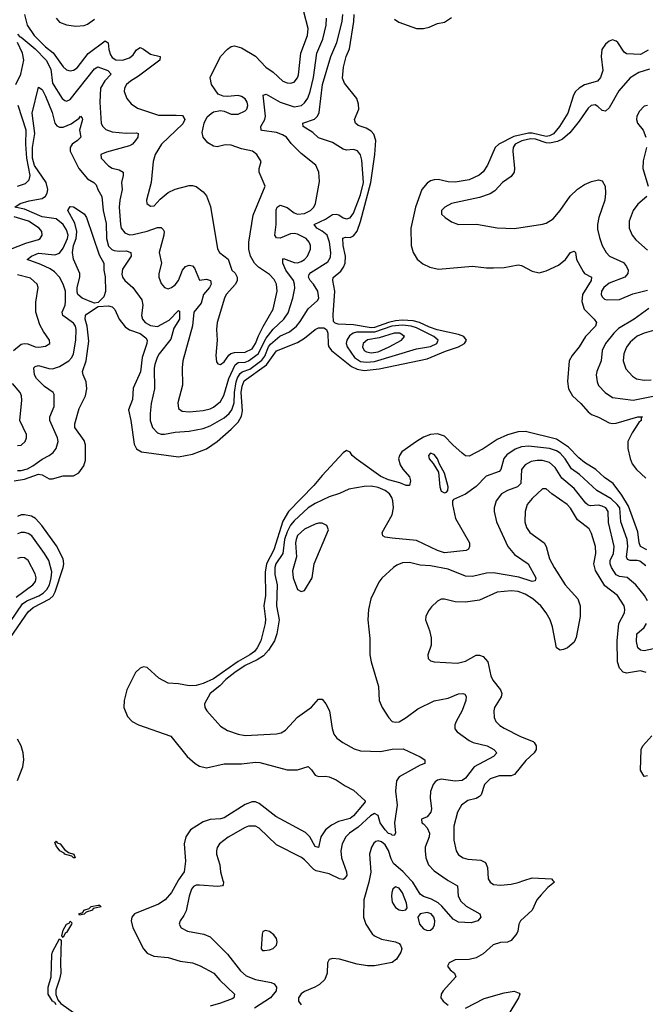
# Model space of a CAD drawing. Header units: inches. Extents: x 1682530 to 1839546, y 640742 to 791647.
# Tile 261 of 656: x 1703702 to 1707277, y 749293 to 754921. Entities that reach past the tile are written whole.
import ezdxf

# ---------------------------------------------------------------- set-up
doc = ezdxf.new("R2010")
doc.units = ezdxf.units.IN
doc.header["$MEASUREMENT"] = 0
doc.layers.add('B7704', color=7, linetype='Continuous')
doc.layers.add('B7705', color=7, linetype='Continuous')

msp = doc.modelspace()

# ---------------------------------------------------------------- linework, layer by layer
at = {"layer": 'B7704', "color": 5}
for points, elevation in [([(1704607.7, 750000), (1704570, 749931.9), (1704532.6, 749890), (1704495.7, 749864.3), (1704356.9, 749810), (1704342.6, 749790), (1704338, 749770), (1704347.7, 749730), (1704409.3, 749610), (1704430, 749585.2), (1704467.7, 749567.7), (1704550, 749559.8), (1704619.2, 749539.2), (1704690, 749529.4), (1704733.1, 749513.1), (1704810.1, 749470.1), (1704844.5, 749430), (1704929, 749350), (1704925.7, 749330), (1704915.8, 749324.2), (1704850, 749298.2), (1704790, 749282.6)], 520), ([(1704862.8, 750000), (1704865.5, 749990), (1704863.9, 749976.1), (1704860.5, 749970), (1704834, 749966), (1704730, 749974.3), (1704710, 749973.1), (1704694.1, 749965.9), (1704682.7, 749950), (1704671, 749911), (1704653.3, 749826.7), (1704640.2, 749799.8), (1704618, 749770), (1704613, 749750), (1704624.9, 749730), (1704660.7, 749710), (1704753.6, 749693.6), (1704790, 749677.4), (1704890, 749578.9), (1704964, 749484), (1704995.5, 749455.5), (1705050, 749433.5), (1705137.8, 749417.8), (1705154.9, 749410), (1705170, 749390.6), (1705167.4, 749370), (1705134.4, 749330), (1705042.5, 749270)], 540), ([(1705699.6, 750000), (1705697.7, 749990), (1705667.9, 749890), (1705666.5, 749790), (1705679.3, 749750), (1705716.2, 749696.2), (1705730, 749684.5), (1705770, 749665.4), (1705850, 749650.2), (1705870, 749639.5), (1705878.3, 749630), (1705884.9, 749610), (1705879, 749590), (1705854.6, 749550), (1705830, 749532.3), (1705730, 749513.1), (1705690, 749512.9), (1705630, 749522.4), (1705528.6, 749551.4), (1705490, 749553.6), (1705470.5, 749549.5), (1705460.5, 749530), (1705459.5, 749470), (1705445.7, 749434.3), (1705414.2, 749405.8), (1705387.7, 749390), (1705330, 749366.2), (1705310, 749352.1), (1705295.6, 749330), (1705294.9, 749310), (1705309.4, 749289.4)], 560), ([(1706150.6, 750000), (1706203.8, 749970), (1706208.2, 749910), (1706222.9, 749882.9), (1706253.4, 749853.4), (1706330.5, 749810), (1706337, 749790), (1706320.3, 749770), (1706281.2, 749758.8), (1706210, 749761.9), (1706178.6, 749778.6), (1706114.3, 749854.3), (1706092.8, 749872.8), (1706054.4, 749894.4), (1706010, 749908.4), (1705990, 749922.3), (1705948.6, 749990), (1705939.2, 750000)], 560), ([(1706749.1, 750000), (1706757.1, 749990), (1706720.2, 749959.8), (1706680.9, 749919.1), (1706657.8, 749890), (1706629.4, 749830), (1706563.7, 749770), (1706553.5, 749750), (1706548.6, 749710), (1706542.8, 749697.2), (1706510, 749657.7), (1706490, 749648.7), (1706450, 749646), (1706407.7, 749632.3), (1706350, 749581.3), (1706310, 749557.7), (1706270, 749548.3), (1706190, 749546.6), (1706156, 749530), (1706146.8, 749510), (1706161, 749490), (1706186.8, 749470), (1706194, 749450), (1706122, 749370), (1706110.6, 749350), (1706107.7, 749330), (1706120.7, 749310), (1706150, 749288)], 580), ([(1706384.1, 750000), (1706390.1, 749990.1), (1706410, 749977.8), (1706450, 749973.2), (1706510, 749980.1), (1706550, 749988.9), (1706582.3, 750000)], 580), ([(1703910, 749289), (1703902.4, 749302.4), (1703889.9, 749309.9), (1703864, 749350), (1703864.6, 749390), (1703880.8, 749450), (1703885.4, 749574.6), (1703890, 749592), (1703930, 749666.4), (1703938.4, 749658.4), (1703933.9, 749530), (1703936.8, 749470), (1703930, 749435.6), (1703907.5, 749372.5), (1703908.3, 749348.3), (1703918.7, 749318.7), (1703936.4, 749296.4), (1704087.5, 749190)], 480), ([(1706250, 749270.5), (1706355, 749325), (1706470, 749359.1), (1706527.5, 749367.5), (1706555.6, 749355.6), (1706559.5, 749350), (1706552.6, 749330), (1706430, 749127)], 580)]:
    msp.add_lwpolyline(points, dxfattribs=dict(at, elevation=elevation))
for points, elevation in [([(1705850, 749964), (1705834.9, 749950), (1705828.2, 749931.8), (1705825.5, 749910), (1705830, 749877.3), (1705850, 749846), (1705870, 749833.4), (1705890, 749828.9), (1705907.5, 749832.5), (1705915.4, 749844.6), (1705912.8, 749870), (1705889.8, 749930), (1705870, 749956.1)], 580), ([(1704042.6, 749802.6), (1704039.6, 749810), (1704063.2, 749816.8), (1704067.3, 749830), (1704099.3, 749840.7), (1704110, 749850.8), (1704150, 749859.5), (1704158.6, 749858.5), (1704167.7, 749850), (1704120.7, 749839.3), (1704116.9, 749830), (1704081.6, 749818.4), (1704070, 749808.6)], 480), ([(1703950, 749675.1), (1703943.3, 749683.3), (1703950, 749715.8), (1703969.9, 749750), (1703983.7, 749756.3), (1703990, 749768), (1703998.7, 749758.7), (1703997.2, 749750), (1703970, 749702.3), (1703961.1, 749698.9)], 480), ([(1706030, 749817.8), (1705990.4, 749810), (1705977, 749790), (1705986.7, 749750), (1706010, 749724.9), (1706030, 749715.2), (1706050, 749715.8), (1706065.1, 749730), (1706072.5, 749747.5), (1706073.7, 749770), (1706068.3, 749790), (1706052.9, 749810)], 580), ([(1705105.4, 749714.6), (1705091.6, 749708.4), (1705086.8, 749693.2), (1705081, 749610), (1705090, 749601), (1705099.8, 749599.8), (1705130, 749604), (1705150, 749610.8), (1705169.2, 749630), (1705173.2, 749650), (1705169.3, 749669.3), (1705153.2, 749690), (1705130, 749708.7)], 560)]:
    msp.add_lwpolyline(points, close=True, dxfattribs=dict(at, elevation=elevation))
at = {"layer": 'B7705', "color": 5}
for points, elevation in [([(1703670, 752284.2), (1703730, 752293.7), (1703810, 752323.2), (1703830, 752320.1), (1703870, 752297), (1703890, 752296.4), (1703950, 752314.4), (1704010, 752314.2), (1704039.7, 752330), (1704068.4, 752371.6), (1704077.1, 752402.9), (1704078.2, 752490), (1704070, 752516.1), (1704017.1, 752590), (1704016.5, 752610), (1704041.5, 752698.5), (1704077.7, 752770), (1704085.6, 752810), (1704081.8, 752850), (1704063.4, 752890), (1704060.5, 752910), (1704082.3, 752970), (1704095.9, 753084.1), (1704088, 753170), (1704076, 753210), (1704076.8, 753230), (1704082.9, 753237.1), (1704150, 753282), (1704210, 753284.8), (1704230, 753280.1), (1704245, 753265), (1704269.6, 753210), (1704305.1, 753165.1), (1704330, 753147.8), (1704390, 753126.9), (1704422.3, 753102.3), (1704429.6, 753090), (1704428.9, 753070), (1704400.6, 752990), (1704392.6, 752907.4), (1704350, 752815.3), (1704346.5, 752750), (1704324.3, 752690), (1704337.6, 752630), (1704355, 752495), (1704370, 752467.7), (1704397.1, 752450), (1704610, 752421.7), (1704690, 752437.2), (1704770, 752468), (1704830, 752509.6), (1704910, 752580.3), (1704950, 752620.3), (1704970, 752655), (1704974.1, 752685.9), (1704967.8, 752790), (1704973.5, 752826.5), (1704984.3, 752855.7), (1705112.4, 752947.6), (1705170, 753028.4), (1705290, 753075.9), (1705330, 753100.4), (1705390, 753149.4), (1705410, 753158.9), (1705438.7, 753158.7), (1705454.9, 753150), (1705462, 753130), (1705465.2, 753065.2), (1705469, 753050), (1705483.2, 753030), (1705598.4, 752938.4), (1705630, 752922.6), (1705670, 752915.8), (1705755.2, 752924.8), (1706030, 752981.8), (1706134.7, 753025.3), (1706210, 753050.4), (1706244.2, 753070), (1706250, 753079.7), (1706255.5, 753090), (1706238.8, 753110), (1706210, 753122.3), (1706087.9, 753147.9), (1706043.2, 753163.2), (1705987.2, 753190), (1705950, 753199.2), (1705890, 753203), (1705850, 753199.4), (1705809, 753191), (1705730, 753161.1), (1705710, 753159.6), (1705610, 753176.5), (1705521, 753181), (1705505.3, 753185.3), (1705495.4, 753195.4), (1705493.6, 753233.6), (1705501.9, 753370), (1705490.5, 753430), (1705492.8, 753447.2), (1705536.6, 753483.4), (1705552.8, 753507.2), (1705561.2, 753530), (1705563, 753570), (1705549.5, 753630.5), (1705548, 753672), (1705562.8, 753677.2), (1705590, 753676.6), (1705610, 753685.6), (1705630, 753713.1), (1705650, 753766.7), (1705707.8, 753990), (1705732, 754150), (1705736.5, 754230), (1705725.7, 754265.7), (1705710, 754284.2), (1705680.9, 754300.9), (1705636.6, 754316.6), (1705620.5, 754330), (1705615.8, 754350), (1705640.4, 754410), (1705638.5, 754438.5), (1705627.3, 754470), (1705558.4, 754558.4), (1705546.6, 754586.6), (1705551.6, 754650), (1705568.2, 754710), (1705586.4, 754753.6), (1705611.3, 754910), (1705612.1, 754950)], 520), ([(1703690, 752343.9), (1703710, 752344.1), (1703746.3, 752353.7), (1703776.6, 752370), (1703830, 752409.6), (1703869.9, 752430.1), (1703892.3, 752447.7), (1703910.7, 752470), (1703921, 752510), (1703917, 752530), (1703873.3, 752630), (1703873, 752650), (1703898.2, 752710), (1703897.8, 752777.8), (1703893.6, 752790), (1703844.1, 752824.1), (1703796.8, 752870), (1703786.1, 752890), (1703783.2, 752930), (1703790, 752939.1), (1703810, 752945), (1703867.2, 752927.2), (1703890, 752925.7), (1703930, 752938.9), (1703982.8, 752970), (1704000.4, 752990), (1704008.4, 753011.6), (1704021.6, 753090), (1704023.8, 753150), (1704020.6, 753170), (1704010, 753185.9), (1703949, 753230), (1703944.5, 753250), (1703961.5, 753290), (1703963.9, 753310), (1703962.5, 753370), (1703949.9, 753410), (1703928.2, 753450), (1703900.6, 753480.6), (1703876, 753496), (1703821.7, 753521.7), (1703743.6, 753550), (1703768.9, 753570), (1703810, 753586.3), (1703903.3, 753576.7), (1703930, 753586.6), (1703950, 753614.2), (1703974.2, 753670), (1703978, 753690), (1703970, 753719.6), (1703950.3, 753750), (1703910, 753782.7), (1703830, 753794.8), (1703730, 753837.1), (1703673.6, 753850), (1703704.2, 753870), (1703754.8, 753885.2), (1703830, 753899.3), (1703848.7, 753911.3), (1703859.4, 753930), (1703862.6, 753950), (1703852.7, 753990), (1703786.6, 754086.6), (1703773.9, 754130), (1703774.8, 754190), (1703788.2, 754270), (1703773.4, 754386.6), (1703810, 754534.8), (1703830, 754522.6), (1703850, 754484.7), (1703886.6, 754390), (1703901.8, 754330), (1703914.2, 754314.2), (1703930, 754306.8), (1703950, 754306.3), (1703994.9, 754325.1), (1704041, 754359), (1704050, 754370.3), (1704058.3, 754358.3), (1704060.2, 754350), (1704042.9, 754290), (1704051.8, 754250), (1704032.8, 754230), (1704001.7, 754210), (1703989.2, 754190), (1703990.7, 754170), (1704039.2, 754070), (1704090, 754010.9), (1704126, 753990), (1704137.8, 753977.8), (1704147.8, 753950), (1704170.9, 753910), (1704179.3, 753830), (1704196.5, 753756.5), (1704198.1, 753670), (1704210, 753626.7), (1704227.3, 753607.3), (1704241.9, 753601.9), (1704270, 753597.7), (1704310, 753599.9), (1704336, 753590), (1704339.2, 753570), (1704290, 753494), (1704285.7, 753465.7), (1704289.1, 753449.1), (1704301.8, 753430), (1704348.9, 753390), (1704400.3, 753320.3), (1704406, 753290), (1704396.9, 753230), (1704404.2, 753210), (1704419, 753190), (1704450, 753172.8), (1704490, 753167.9), (1704556.4, 753203.6), (1704610, 753258), (1704614.8, 753254.8), (1704615, 753210), (1704582.7, 753157.3), (1704564.4, 753095.6), (1704498.4, 753010), (1704486.6, 752990), (1704473, 752950), (1704469.5, 752929.5), (1704472.4, 752810), (1704453.6, 752726.4), (1704447.4, 752670), (1704447.3, 752630), (1704460.2, 752590), (1704490, 752560.1), (1704510, 752552.5), (1704530, 752551.1), (1704590, 752563), (1704670, 752568.1), (1704750, 752584.4), (1704790, 752599.4), (1704870, 752645.6), (1704898.8, 752670), (1704914.2, 752690), (1704927.4, 752730), (1704929.2, 752790), (1704938, 752850), (1704946.4, 752873.6), (1704962.1, 752897.9), (1704972.7, 752907.3), (1705016.7, 752923.3), (1705084.9, 752975.1), (1705102, 752998), (1705123.2, 753050), (1705134.2, 753065.8), (1705187.5, 753112.5), (1705243.4, 753136.6), (1705283.6, 753170), (1705304.9, 753195.1), (1705350, 753267.6), (1705403.9, 753316.1), (1705411.3, 753330), (1705405.2, 753370), (1705380.2, 753410), (1705361.9, 753430), (1705351.8, 753450), (1705355.4, 753464.6), (1705364.8, 753475.2), (1705462.6, 753537.4), (1705477.4, 753562.6), (1705479.9, 753590), (1705471.5, 753650), (1705458, 753690), (1705430, 753713.1), (1705399.3, 753730), (1705383.5, 753750), (1705450, 753780.4), (1705490, 753807.6), (1705510, 753809.5), (1705525.2, 753805.2), (1705550, 753788.7), (1705570, 753782.2), (1705590, 753789.3), (1705610, 753814.7), (1705650, 753920.2), (1705665.6, 753990), (1705657.3, 754117.3), (1705648.7, 754148.7), (1705631.6, 754171.6), (1705610, 754178.5), (1705570, 754175.7), (1705550, 754180.2), (1705490, 754218.1), (1705410, 754245.6), (1705376.5, 754276.5), (1705322.3, 754310), (1705319.7, 754330), (1705386.9, 754353.1), (1705404, 754370), (1705413.8, 754390), (1705431.7, 754550), (1705479.7, 754710), (1705513.2, 754790), (1705544.8, 754910), (1705549.1, 754950)], 540), ([(1703729.7, 754950), (1703744.4, 754890), (1703785.2, 754830), (1703850, 754766.6), (1703892.5, 754732.5), (1703950, 754651.8), (1703970, 754634.3), (1703990, 754628.6), (1704010, 754633.1), (1704030, 754646.6), (1704092.1, 754727.9), (1704190, 754799.4), (1704208.1, 754788.1), (1704211.3, 754750), (1704219.7, 754719.7), (1704230, 754704.8), (1704251.3, 754691.3), (1704290, 754689.3), (1704330, 754702.7), (1704350, 754719.5), (1704370, 754747.8), (1704390, 754762.2), (1704410, 754753.1), (1704450, 754724.2), (1704504.7, 754710), (1704503.1, 754690), (1704381.1, 754598.9), (1704334.7, 754570), (1704311.3, 754550), (1704299.6, 754530), (1704298.5, 754510), (1704314.3, 754470), (1704339.3, 754439.3), (1704375.2, 754415.2), (1704494.8, 754374.8), (1704596.2, 754376.2), (1704632.4, 754372.4), (1704646, 754350), (1704634, 754326), (1704512.9, 754210), (1704476.3, 754150), (1704464.2, 754110), (1704452.6, 753990), (1704426.7, 753890), (1704428.8, 753870), (1704450, 753854.4), (1704470, 753857.6), (1704504.9, 753895.1), (1704550, 753933.7), (1704590, 753952.2), (1704670, 753973.4), (1704690, 753974), (1704710, 753966.8), (1704750, 753937.3), (1704770, 753914), (1704792.8, 753852.8), (1704831.4, 753611.4), (1704843.8, 753590), (1704892.1, 753552.1), (1704914.6, 753490), (1704932.1, 753472.1), (1704943.5, 753450), (1704943.5, 753430), (1704935, 753410), (1704882.2, 753350), (1704872.3, 753330), (1704829.3, 753190), (1704825.6, 753150), (1704830.2, 753090), (1704822, 753002), (1704826, 752966), (1704834, 752954), (1704850, 752950.3), (1704870, 752964.9), (1704896.9, 753003.1), (1704908.1, 753011.9), (1704930, 753019.3), (1704990, 753020.4), (1705030, 753039.4), (1705049.9, 753070), (1705066, 753114), (1705092.9, 753167.1), (1705150, 753265.8), (1705173.4, 753370), (1705169.3, 753410), (1705156.1, 753436.1), (1705130, 753463.7), (1705066.4, 753506.4), (1705042.6, 753530), (1705019.7, 753570), (1705011, 753610), (1705010.9, 753650), (1705036.6, 753803.4), (1705103.6, 753970), (1705069.6, 754050), (1705069.6, 754070), (1705081.6, 754110), (1705056.4, 754150), (1705032.8, 754170), (1704970, 754183.1), (1704910, 754204.2), (1704875.2, 754204.8), (1704830, 754193.6), (1704810, 754198.4), (1704776.3, 754216.3), (1704749.7, 754249.7), (1704743.9, 754276.1), (1704755.1, 754330), (1704773.7, 754366.3), (1704794.9, 754385.1), (1704810, 754394), (1704850, 754401.3), (1704870, 754398.4), (1704910, 754380.3), (1704950, 754381.3), (1704990, 754399.5), (1704999.1, 754410), (1705006, 754430), (1705000.9, 754450), (1704990, 754467.8), (1704970, 754481.5), (1704950, 754488.4), (1704890, 754482.4), (1704864.2, 754484.2), (1704835.8, 754495.8), (1704797.7, 754550), (1704789.8, 754590), (1704848.8, 754710), (1704890, 754752.8), (1704910, 754767.7), (1704930, 754771.6), (1704970, 754759.6), (1705050, 754712.4), (1705108.9, 754650), (1705150, 754620.7), (1705205.7, 754570), (1705230, 754560.2), (1705250, 754557.8), (1705270, 754563.9), (1705290, 754588.7), (1705294.8, 754605.2), (1705307.8, 754730), (1705346.8, 754830), (1705351, 754870), (1705326, 754966)], 580), ([(1703690, 754838), (1703703, 754823), (1703710, 754821.5), (1703790, 754753.8), (1703852.7, 754690), (1703878.7, 754638.7), (1703890, 754558.2), (1703944.6, 754470), (1703958.9, 754458.9), (1703970, 754454.7), (1703990, 754464), (1704130, 754641), (1704148.3, 754651.7), (1704204.9, 754630), (1704224.7, 754610), (1704188, 754572), (1704163.7, 754530), (1704160.4, 754450), (1704167.2, 754327.2), (1704175.9, 754310), (1704193.7, 754293.7), (1704230, 754279.3), (1704310, 754272.7), (1704370, 754274), (1704379.3, 754270), (1704376.5, 754250), (1704363.5, 754230), (1704345.6, 754210), (1704330, 754200.2), (1704197, 754163), (1704164.4, 754150), (1704167.2, 754130), (1704210, 754086.2), (1704230, 754072.9), (1704270, 754063), (1704292.5, 754050), (1704293.8, 754030), (1704283.1, 753990), (1704287.5, 753950), (1704273.4, 753890), (1704269.2, 753850), (1704277.1, 753750), (1704282.4, 753730), (1704303.3, 753703.3), (1704330, 753691.8), (1704350, 753692.5), (1704430, 753711.9), (1704490, 753732.9), (1704510, 753732.6), (1704522, 753722), (1704527.4, 753710), (1704525.4, 753690), (1704498.5, 753590), (1704512.1, 753530), (1704497.4, 753470), (1704497.5, 753450), (1704510, 753413.4), (1704530, 753390.3), (1704550, 753382.8), (1704570, 753389.2), (1704590, 753405), (1704610, 753430.3), (1704631.6, 753490), (1704650, 753509.3), (1704670, 753518.2), (1704690, 753514.7), (1704700.9, 753500.9), (1704730, 753431.3), (1704770, 753437.8), (1704792.5, 753430), (1704795.4, 753410), (1704786.1, 753390), (1704752.7, 753350), (1704738.8, 753301.2), (1704696.6, 753250), (1704689, 753171), (1704634.5, 752970), (1704630.2, 752930), (1704631.1, 752831.1), (1704605, 752730), (1704610, 752699.3), (1704630, 752683.5), (1704670, 752680.1), (1704750, 752686.2), (1704790, 752695.8), (1704810, 752705.8), (1704850, 752739.1), (1704868, 752772), (1704895.8, 752870), (1704932.7, 752947.3), (1704950, 752961.1), (1704990, 752963), (1705008.8, 752971.2), (1705064.4, 753010), (1705110, 753100.2), (1705150, 753152.4), (1705211.8, 753208.2), (1705234.9, 753245.1), (1705262.6, 753330), (1705274, 753386), (1705272.9, 753410), (1705265.4, 753430), (1705222.2, 753490), (1705205.4, 753530), (1705204.4, 753550), (1705210, 753556.2), (1705270, 753532.5), (1705290, 753531.8), (1705310, 753538.4), (1705329.8, 753550), (1705346.9, 753570), (1705363.2, 753610), (1705363.2, 753630), (1705356, 753650), (1705338.5, 753670), (1705290, 753695.2), (1705270, 753699.5), (1705250, 753697.6), (1705190, 753673), (1705170, 753674.8), (1705160.2, 753690), (1705167.2, 753750), (1705166.6, 753833.4), (1705172.5, 753850), (1705190, 753860.4), (1705230, 753847.7), (1705270, 753817.6), (1705290, 753808.7), (1705330, 753813.2), (1705363.4, 753830), (1705382.1, 753850), (1705392, 753870), (1705415.8, 753995.8), (1705411.1, 754050), (1705393, 754090), (1705310, 754156.4), (1705253.7, 754213.7), (1705225.7, 754250), (1705203.7, 754263.7), (1705170, 754275.9), (1705086.7, 754286.7), (1705081, 754290), (1705079.1, 754310), (1705102.7, 754350), (1705107.1, 754370), (1705092, 754490), (1705110, 754495.8), (1705190, 754449.1), (1705270, 754422.2), (1705311.7, 754430), (1705330, 754444.8), (1705347.3, 754472.7), (1705361, 754510), (1705379.9, 754590), (1705400.3, 754730), (1705433.8, 754810), (1705453.6, 754890), (1705454.5, 754930)], 560), ([(1703910, 754929.1), (1703930, 754906.8), (1703970, 754890.9), (1704023.2, 754883.2), (1704070, 754887.8), (1704090, 754896), (1704130, 754924.2)], 620), ([(1705844, 754924), (1705867.4, 754907.4), (1705970, 754871.5), (1706010, 754871.4), (1706041.3, 754878.7), (1706090, 754898.8), (1706130, 754906.7), (1706170, 754932.8)], 520), ([(1703679.3, 754550), (1703708, 754610), (1703725.8, 754690), (1703716.7, 754730), (1703689.4, 754790.6)], 560), ([(1707292.4, 754747.6), (1707250, 754722.3), (1707170, 754725.8), (1707155.3, 754735.3), (1707120.5, 754790), (1707110, 754799.1), (1707090, 754805.7), (1707070, 754798.9), (1707050, 754781), (1707028.2, 754750), (1707025.1, 754710), (1707034.2, 754630), (1707020.6, 754590), (1707003.6, 754570), (1706930, 754547.7), (1706898.7, 754530), (1706877.7, 754510), (1706866.6, 754490), (1706833.9, 754386.1), (1706787.2, 754310), (1706751.4, 754268.6), (1706730, 754257.8), (1706710, 754253.9), (1706630, 754272.4), (1706610, 754272.7), (1706526.1, 754253.9), (1706439.7, 754210), (1706418.4, 754190), (1706374.8, 754090), (1706349.6, 754050.4), (1706328.1, 754031.9), (1706270, 754006.4), (1706190, 753992.6), (1706150, 753994.1), (1706093.4, 754006.6), (1706070, 754006.4), (1706050, 753999.6), (1706030, 753985.7), (1706000.1, 753950), (1705963.4, 753850), (1705937.3, 753730), (1705939.1, 753630), (1705949.3, 753589.3), (1705972.5, 753552.5), (1706005.1, 753525.1), (1706045.5, 753505.5), (1706094.7, 753494.7), (1706290, 753512.8), (1706370, 753502.2), (1706410, 753501.7), (1706470, 753504.3), (1706550, 753519.7), (1706570, 753516.2), (1706630, 753483.5), (1706670, 753474.1), (1706710, 753484.8), (1706781.4, 753518.6), (1706821.3, 753550), (1706850, 753590.4), (1706870, 753597.6), (1706877, 753590), (1706884.2, 753550), (1706920.9, 753480.9), (1706930.2, 753470.2), (1706970.2, 753450), (1706968.2, 753430), (1706917.5, 753350), (1706914, 753310), (1706926.7, 753266.7), (1706984, 753210), (1706996.9, 753190), (1706991.3, 753170), (1706935, 753110), (1706898.4, 753050), (1706858, 753002), (1706841, 752970), (1706831.9, 752851.9), (1706837.7, 752810), (1706860.9, 752770), (1706907.8, 752727.8), (1706950, 752678.8), (1706970, 752665), (1707010, 752648.8), (1707070, 752616.2), (1707090, 752612), (1707110, 752614), (1707234, 752650), (1707260.7, 752650), (1707254, 752646), (1707252.5, 752630), (1707240.7, 752619.3), (1707201.1, 752558.9), (1707177.5, 752510), (1707177, 752470), (1707190, 752411.7), (1707202.6, 752382.6), (1707226, 752350), (1707280.5, 752300.5)], 520), ([(1707301.6, 754638.4), (1707240.5, 754619.5), (1707190.6, 754589.4), (1707125.5, 754514.5), (1707070, 754418), (1707050, 754398), (1707030, 754402.7), (1707005.7, 754425.7), (1706990, 754434), (1706967, 754430), (1706950, 754415.4), (1706898.6, 754341.4), (1706844.8, 754275.2), (1706802.6, 754237.4), (1706775.8, 754224.2), (1706730, 754215.8), (1706710, 754218), (1706650, 754237.9), (1706620.1, 754239.9), (1706571.4, 754228.6), (1706532.7, 754210), (1706522.1, 754190), (1706520.3, 754170), (1706530.1, 754069.9), (1706526.7, 754050), (1706510, 754025.3), (1706461.5, 753990), (1706416.8, 753943.2), (1706390, 753925.5), (1706330, 753904.4), (1706170, 753870.8), (1706130.4, 753850), (1706112.4, 753830), (1706112.7, 753810), (1706133, 753790), (1706170, 753766), (1706210, 753750.4), (1706311.9, 753751.9), (1706430, 753731.8), (1706530, 753727.7), (1706690, 753752), (1706710, 753758), (1706750, 753783.1), (1706790, 753830.3), (1706847, 753913), (1706890, 753953.1), (1706930, 753978.7), (1706970, 753995.8), (1707010, 754005.5), (1707030, 754000.7), (1707048, 753970), (1707048.8, 753928.8), (1707045.5, 753890), (1707011.9, 753790), (1707003.2, 753750), (1707003.4, 753723.4), (1707015.2, 753675.2), (1707030.2, 753630), (1707052.6, 753590), (1707072.2, 753570), (1707152.6, 753532.6), (1707170.1, 753510.1), (1707178.3, 753490), (1707176.8, 753470), (1707159.1, 753450), (1707070, 753415.3), (1707039.2, 753390), (1707027.3, 753370), (1707025, 753350), (1707030, 753337), (1707043.8, 753323.8), (1707058.9, 753318.9), (1707130, 753322), (1707205.6, 753354.4), (1707290, 753374.1)], 540), ([(1703690, 753970.1), (1703734.9, 753985.1), (1703755, 754005), (1703762.3, 754030), (1703742.9, 754130), (1703737.2, 754210), (1703738.6, 754290), (1703692, 754430)], 560), ([(1707290, 754429.6), (1707270, 754427.6), (1707242.7, 754397.3), (1707229, 754370), (1707226.3, 754350), (1707232.2, 754330), (1707264.4, 754290), (1707280.4, 754250)], 560), ([(1707284.2, 754190), (1707265, 754115), (1707263.5, 754070), (1707292.6, 753970)], 560), ([(1707285.2, 753910), (1707233.9, 753866.1), (1707207, 753830), (1707185.2, 753770), (1707183.8, 753730), (1707201.2, 753690), (1707223.2, 753663.2), (1707290, 753603.1)], 560), ([(1703650, 753609.2), (1703736, 753644), (1703810, 753663.6), (1703819.4, 753670), (1703829.9, 753690), (1703828.4, 753710), (1703813.8, 753730), (1703751.4, 753770), (1703670, 753794)], 560), ([(1703665.6, 753030), (1703710, 753066), (1703730, 753070.2), (1703747.8, 753067.8), (1703790, 753051.5), (1703810.7, 753049.3), (1703850, 753054), (1703873.3, 753070), (1703871.5, 753090), (1703838, 753138), (1703817.6, 753177.6), (1703793, 753250), (1703792.9, 753307.1), (1703807.4, 753390), (1703801.1, 753410), (1703764.1, 753444.1), (1703690, 753462.5)], 560), ([(1707296.5, 753270), (1707213.7, 753210), (1707123.7, 753156.3), (1707096.6, 753130), (1707049.5, 753070), (1707030.8, 753030), (1707024.8, 752970), (1706999.7, 752910), (1706995.6, 752890), (1707000.7, 752850), (1707010.1, 752830.1), (1707047.9, 752790), (1707090, 752762), (1707206.9, 752746.9), (1707350, 752775.2)], 540), ([(1707350, 753151.6), (1707270, 753128.8), (1707230, 753111.6), (1707190, 753077.8), (1707170, 753049.8), (1707153.2, 753010), (1707150.7, 752970), (1707165.5, 752925.5), (1707202.7, 752882.7), (1707227.2, 752867.2), (1707270, 752860.8), (1707310, 752863.2)], 560), ([(1703690, 752486.4), (1703710, 752488.2), (1703732.8, 752510), (1703739.7, 752530), (1703739.7, 752550), (1703703, 752630), (1703713, 752747), (1703711.4, 752770), (1703705, 752790), (1703660.9, 752840.9)], 560), ([(1707286, 751890), (1707249.4, 751909.4), (1707242, 751930), (1707234, 751994), (1707180.6, 752140.6), (1707143, 752203), (1707093.2, 752270), (1707043.1, 752303.1), (1706994.3, 752350), (1706930, 752389), (1706896.5, 752416.5), (1706837.6, 752477.6), (1706770, 752523.4), (1706592.4, 752567.6), (1706550, 752564.3), (1706490, 752548.8), (1706430, 752520.9), (1706350, 752468.2), (1706270, 752425.8), (1706250, 752428.4), (1706230, 752443.7), (1706177.3, 752490), (1706130, 752541.1), (1706090, 752553.8), (1706050, 752550.2), (1706010, 752534.1), (1705969.6, 752510), (1705885.8, 752450), (1705871.1, 752430), (1705866.2, 752410), (1705876.1, 752376.1), (1705891.5, 752351.5), (1705930, 752307.7), (1705935.1, 752284.9), (1705930, 752258.4), (1705910, 752257.4), (1705874.2, 752274.2), (1705810, 752290.7), (1705765.9, 752310), (1705624, 752410), (1705602.4, 752430), (1705590, 752449.4), (1705570, 752458), (1705550, 752444.5), (1705430, 752316.2), (1705381.9, 752258.1), (1705238.3, 752110), (1705205.4, 752054.6), (1705153.9, 751890), (1705111.6, 751810), (1705103.8, 751763.8), (1705105.4, 751630), (1705097.6, 751570), (1705106.7, 751493.3), (1705104.9, 751470), (1705080.4, 751370), (1705059.5, 751330), (1705043.3, 751310), (1705017, 751290), (1704950, 751251.7), (1704810, 751152.9), (1704750, 751126), (1704710, 751114.4), (1704670, 751112.7), (1704610, 751124.9), (1704550, 751128.6), (1704497.2, 751157.2), (1704430, 751218.4), (1704410, 751221.8), (1704390, 751214.8), (1704363.2, 751190), (1704313.9, 751090), (1704298, 751030), (1704297.1, 750990), (1704318, 750938), (1704345.2, 750910), (1704381.3, 750890), (1704565.5, 750825.5), (1704658.4, 750710), (1704704.6, 750670), (1704730, 750654.2), (1704770, 750644.8), (1704870, 750667.3), (1704970, 750667.6), (1705050, 750676.8), (1705074.6, 750674.6), (1705230, 750632.4), (1705290, 750632.9), (1705350, 750652), (1705370, 750633.4), (1705390, 750602), (1705410, 750594.4), (1705450, 750596.4), (1705470, 750592.4), (1705510, 750574.9), (1705560.9, 750540.9), (1705610, 750517.3), (1705676.1, 750456.1), (1705676.4, 750450), (1705660.7, 750430), (1705609.5, 750370), (1705590, 750354.2), (1705522.8, 750337.2), (1705483.1, 750316.9), (1705449.2, 750290.8), (1705422.3, 750250), (1705410, 750189.6), (1705390, 750194), (1705359.1, 750250), (1705335.6, 750275.6), (1705165.3, 750365.3), (1705070, 750440.4), (1705050, 750449.9), (1705030, 750450.4), (1704990, 750434.4), (1704870, 750357.8), (1704850, 750352.4), (1704790.1, 750349.9), (1704750, 750335.3), (1704676.8, 750290), (1704651.8, 750250), (1704641.9, 750210), (1704648.3, 750111.7), (1704641.3, 750050), (1704610, 750004.2), (1704607.7, 750000)], 520), ([(1707279.3, 751799.3), (1707245.9, 751825.9), (1707230, 751830.4), (1707189.4, 751829.4), (1707174.5, 751834.5), (1707169.9, 751849.9), (1707176.5, 751910), (1707173.7, 751950), (1707137.4, 752050), (1707130.5, 752130), (1707116.7, 752150), (1707081.7, 752181.7), (1706999.9, 752230), (1706901.1, 752321.1), (1706854.4, 752354.4), (1706819.4, 752410), (1706790, 752442.6), (1706770, 752455.5), (1706730, 752469.9), (1706610, 752483.8), (1706570, 752479.9), (1706533.6, 752466.4), (1706486, 752434), (1706467.4, 752412.6), (1706451.7, 752350), (1706441, 752339), (1706367.8, 752312.2), (1706310, 752253.5), (1706250, 752208.4), (1706181.1, 752178.9), (1706174.8, 752170), (1706174.9, 752150), (1706191.6, 752070), (1706272.7, 751930), (1706273, 751910), (1706266.4, 751893.6), (1706253.6, 751886.4), (1706130, 751873.4), (1706090, 751886.4), (1705970, 751943.5), (1705830, 751956.4), (1705790, 751963), (1705776, 751970), (1705773.6, 751990), (1705830, 752090.7), (1705838.4, 752130), (1705834.6, 752170), (1705828, 752190), (1705814.2, 752210), (1705790.7, 752230), (1705750, 752246.2), (1705710, 752254.5), (1705670, 752253), (1705582.6, 752237.4), (1705530, 752211.6), (1705470, 752193.6), (1705390, 752155.2), (1705350, 752129.9), (1705270, 752057), (1705249.3, 752030.7), (1705230, 751993.4), (1705215.5, 751950), (1705205.5, 751870), (1705165.3, 751810), (1705159, 751790), (1705160.3, 751750), (1705172.4, 751690), (1705168.8, 751570), (1705185.1, 751490), (1705170.1, 751410), (1705156.8, 751370), (1705123.7, 751316.3), (1705094.9, 751285.1), (1705059, 751261), (1704990, 751228.7), (1704930.6, 751190), (1704880.5, 751150), (1704846.2, 751113.8), (1704790.3, 751070), (1704757.7, 751010), (1704759.6, 750990), (1704770.3, 750970), (1704850, 750883.1), (1704890, 750858.3), (1704950, 750836.1), (1704990, 750828.3), (1705170, 750839.2), (1705195, 750845), (1705221, 750859), (1705290, 750934.4), (1705368.5, 750991.5), (1705410, 751037.3), (1705430, 751036), (1705450.4, 751010), (1705472.7, 750970), (1705487.6, 750870), (1705497.2, 750837.2), (1705514.2, 750814.2), (1705548.6, 750788.6), (1705612.6, 750752.6), (1705650, 750740.7), (1705762.8, 750737.2), (1705830.2, 750750.2), (1705892.7, 750752.7), (1705990, 750707.7), (1706016, 750690), (1706016, 750670), (1705990, 750660.5), (1705870, 750593), (1705854.4, 750570), (1705848.9, 750511.1), (1705859, 750430), (1705843.9, 750330), (1705848.5, 750271.5), (1705842, 750258), (1705830, 750258.5), (1705825, 750265), (1705810, 750269.9), (1705790, 750290.6), (1705761.2, 750330), (1705750, 750372.6), (1705730, 750383.4), (1705705.5, 750370), (1705635.6, 750304.4), (1705586.5, 750270), (1705565.8, 750250), (1705544.2, 750210), (1705537.2, 750170), (1705540.7, 750130), (1705570.1, 750050), (1705571.1, 750028.9), (1705556.5, 750010), (1705550, 750006.3), (1705530, 750009), (1705470, 750038.4), (1705395.7, 750055.7), (1705382.6, 750062.6), (1705330, 750119.1), (1705312.1, 750132.1), (1705170, 750204.8), (1705070, 750299.8), (1705050, 750310.6), (1705010, 750311.2), (1704990, 750304.1), (1704892, 750248), (1704843.9, 750210), (1704830.9, 750189.1), (1704825.6, 750170), (1704826.5, 750150), (1704845.2, 750090), (1704849.2, 750050), (1704862.8, 750000)], 540), ([(1707290, 751599.7), (1707271.9, 751630), (1707222.6, 751690), (1707172.2, 751732.2), (1707130, 751739), (1707110, 751747.6), (1707083.5, 751790), (1707075.1, 751810), (1707075.2, 751830), (1707094.2, 751870), (1707097.9, 751910), (1707066.7, 752046.7), (1707064.4, 752110), (1707050.4, 752130), (1707030, 752140.8), (1707010, 752145.1), (1706962.9, 752142.9), (1706950, 752145.6), (1706936.4, 752156.4), (1706870, 752240.8), (1706799.5, 752299.5), (1706761.6, 752361.6), (1706730, 752389.9), (1706690, 752401.5), (1706658.3, 752401.7), (1706624.9, 752395.1), (1706590, 752376.8), (1706569.4, 752350), (1706565.7, 752270), (1706546, 752250), (1706489.7, 752230.3), (1706455.2, 752210), (1706425.2, 752170), (1706413.4, 752130), (1706412.7, 752110), (1706426.7, 752050), (1706491.9, 751910), (1706530, 751863.9), (1706607.1, 751810), (1706650.2, 751730), (1706646.7, 751713.3), (1706630, 751708.6), (1706553.9, 751733.9), (1706410, 751759.9), (1706370, 751758), (1706290, 751738.1), (1706250, 751740.9), (1706150, 751780.7), (1706050, 751799), (1705990, 751802.4), (1705930, 751818.7), (1705890, 751815.9), (1705857.4, 751802.6), (1705837.7, 751790), (1705771, 751729), (1705753.8, 751706.2), (1705708.5, 751610), (1705694.4, 751550), (1705690.5, 751490), (1705703.1, 751383.1), (1705702.6, 751290), (1705710.3, 751250), (1705752.4, 751110), (1705755.8, 751030), (1705772.4, 750990), (1705810.3, 750930.3), (1705831, 750910), (1705850, 750904.9), (1705870, 750908), (1705910, 750931.4), (1705977.7, 750982.3), (1706070, 751026.8), (1706150, 751043), (1706210, 751067.5), (1706234.8, 751070), (1706245.1, 751065.1), (1706252.1, 751052.1), (1706250.2, 751030), (1706230, 750973), (1706195.6, 750910), (1706188.3, 750890), (1706187.4, 750867.4), (1706202.4, 750850), (1706270, 750801.5), (1706292.7, 750790), (1706372.6, 750770), (1706410.3, 750750), (1706427.7, 750730), (1706409, 750710), (1706298.2, 750650), (1706250, 750585.1), (1706230, 750572.1), (1706190, 750567.9), (1706110, 750579.5), (1706090, 750573.8), (1706076.2, 750563.8), (1706063.5, 750550), (1706050, 750508.7), (1706047.6, 750472.4), (1706054.2, 750410), (1706050.2, 750390), (1706030, 750364.2), (1705998, 750350), (1705998.8, 750330), (1706010, 750324.4), (1706030, 750301.3), (1706044.2, 750270), (1706042, 750250), (1706019.5, 750190), (1706018.2, 750170), (1706022.5, 750130), (1706037.2, 750090), (1706070, 750055.8), (1706143.8, 750003.8), (1706150.6, 750000)], 560), ([(1707282, 751190), (1707250, 751198.2), (1707170, 751186), (1707150, 751191.6), (1707130, 751213.7), (1707117.9, 751250), (1707115.6, 751370), (1707124.7, 751470), (1707157.3, 751530), (1707160.2, 751550), (1707155.7, 751570), (1707117.4, 751630), (1707045.3, 751685.3), (1706992.3, 751772.3), (1706982, 751810), (1706993.3, 751870), (1706993, 751910), (1706970, 751983.6), (1706956.2, 752010), (1706890, 752062.6), (1706850, 752129), (1706830, 752149.9), (1706743.1, 752210), (1706710, 752238.9), (1706690, 752238.7), (1706630, 752183.1), (1706602, 752150), (1706589.3, 752110), (1706588.3, 752050), (1706598.6, 752018.6), (1706617.3, 751990), (1706698.2, 751930), (1706709.6, 751909.6), (1706730, 751839.3), (1706755.9, 751790), (1706818.8, 751690), (1706891.2, 751610), (1706904.5, 751570), (1706905, 751510), (1706882.2, 751390), (1706870, 751363), (1706832.4, 751330), (1706810, 751320.5), (1706790, 751316.9), (1706770, 751329.6), (1706746.9, 751450), (1706732.2, 751490), (1706710.3, 751530.3), (1706679.2, 751570), (1706633.3, 751610), (1706590, 751637.8), (1706550, 751652.8), (1706510, 751655.4), (1706430, 751649.1), (1706330, 751603.1), (1706250, 751590.9), (1706190, 751593.1), (1706130, 751608.4), (1706110, 751608), (1706090, 751597.6), (1706054.7, 751565.3), (1706037.4, 751542.6), (1706022.6, 751510), (1706020.9, 751490), (1706043.2, 751430), (1706053.3, 751386.7), (1706053.7, 751346.3), (1706034.8, 751290), (1706036, 751270), (1706050, 751256), (1706070.6, 751250.6), (1706203.4, 751243.4), (1706250, 751254), (1706310, 751287.7), (1706330, 751287.6), (1706350, 751280.3), (1706376.5, 751250), (1706394.3, 751170), (1706405.2, 751145.2), (1706449.3, 751090), (1706456.3, 751070), (1706452.3, 751050), (1706414.9, 750990), (1706410.2, 750970), (1706412.5, 750932.5), (1706423.1, 750910), (1706445.9, 750885.9), (1706470.7, 750870.8), (1706563.3, 750823.3), (1706635.1, 750795.2), (1706642.4, 750790), (1706652.3, 750770), (1706652.6, 750750), (1706641.1, 750730), (1706594.1, 750685.9), (1706530, 750607), (1706510, 750598.1), (1706441.8, 750598.2), (1706390, 750580.6), (1706358.6, 750550), (1706338.2, 750490), (1706330, 750479.8), (1706310.1, 750469.9), (1706262.5, 750457.5), (1706226.2, 750430), (1706204.2, 750390), (1706182.8, 750310), (1706182.3, 750230), (1706195.9, 750170), (1706210, 750147.7), (1706235.5, 750130), (1706262.6, 750122.6), (1706337.3, 750117.3), (1706363.2, 750103.3), (1706374.9, 750074.9), (1706378, 750010), (1706384.1, 750000)], 580), ([(1703648.1, 751390), (1703750, 751536.4), (1703779.1, 751560.9), (1703874, 751610), (1703892.5, 751627.5), (1703904.7, 751650), (1703950.7, 751790), (1703954, 751810), (1703950, 751838.7), (1703912.7, 751912.7), (1703828, 752030), (1703792.2, 752070), (1703770, 752082.6), (1703730, 752091.3), (1703710, 752089.9), (1703690, 752080.5)], 520), ([(1703650, 751480.1), (1703718.5, 751581.5), (1703741.5, 751598.5), (1703811.6, 751628.4), (1703836.4, 751643.6), (1703856.5, 751663.5), (1703871.3, 751690), (1703882.2, 751730), (1703885, 751765), (1703867.8, 751830), (1703844.2, 751870), (1703771, 751970), (1703750, 751984.7), (1703730, 751990.5), (1703710, 751989.2), (1703690, 751981.6)], 540), ([(1703680.9, 751619.1), (1703776.5, 751690), (1703791.1, 751710), (1703795, 751730), (1703790, 751752.8), (1703749.8, 751830), (1703730, 751844.2), (1703710, 751846.2), (1703690, 751840.3)], 560), ([(1707349.4, 751330.6), (1707270, 751314.1), (1707250, 751316.1), (1707233.2, 751330), (1707225.7, 751365.7), (1707229.2, 751410), (1707270, 751446.4), (1707283.4, 751470)], 560), ([(1703690, 750571.6), (1703718.6, 750650), (1703724.6, 750690), (1703721.7, 750730), (1703709.6, 750770), (1703690, 750808.5)], 520), ([(1707290, 750599), (1707270, 750595.3), (1707249.7, 750630.3), (1707253.6, 750750), (1707263.5, 750770), (1707313.5, 750826.5)], 580), ([(1705939.2, 750000), (1705892.1, 750050), (1705837.7, 750097.7), (1705823.5, 750123.5), (1705810, 750171.3), (1705790, 750204.4), (1705770, 750221.2), (1705750, 750227.8), (1705737.2, 750222.8), (1705726.1, 750213.9), (1705712.8, 750190), (1705701, 750150), (1705708.5, 750048.5), (1705699.6, 750000)], 560), ([(1706582.3, 750000), (1706630, 750016.4), (1706741, 750010), (1706749.1, 750000)], 580)]:
    msp.add_lwpolyline(points, dxfattribs=dict(at, elevation=elevation))
for points, elevation in [([(1704130, 753301.4), (1704114.4, 753305.6), (1704057.7, 753330), (1704034.6, 753350), (1704030, 753364), (1704029.4, 753390.6), (1704045.1, 753450), (1704045.8, 753470), (1704010, 753551.6), (1704004, 753590), (1704009.1, 753630), (1704024.7, 753670), (1704028.6, 753710), (1704017.6, 753757.6), (1703977.6, 753830), (1703990, 753854), (1704010, 753850.4), (1704070, 753810.3), (1704083.1, 753790), (1704156.7, 753576.7), (1704181.8, 753530), (1704182, 753490), (1704190.5, 753450.5), (1704192.2, 753367.8), (1704182.7, 753337.3), (1704150, 753303.6)], 520), ([(1705890, 753175.7), (1705828.6, 753170), (1705730, 753134.1), (1705625.7, 753134.3), (1705607.8, 753130), (1705585.8, 753114.2), (1705571.3, 753088.7), (1705567.8, 753070), (1705572.2, 753050), (1705614.4, 752990), (1705650, 752967.1), (1705684, 752964), (1705730, 752967.5), (1705970, 753039.3), (1706050, 753053.3), (1706085, 753070), (1706093.3, 753090), (1706069.1, 753110), (1705970, 753159.4), (1705939.4, 753170)], 540), ([(1705873.6, 753130), (1705841.6, 753130), (1705756.8, 753103.2), (1705689.2, 753090.8), (1705663.6, 753070), (1705660.8, 753050), (1705670.5, 753030.5), (1705683, 753023), (1705710, 753016), (1705750, 753022.9), (1705813.7, 753050), (1705882.6, 753090), (1705900.4, 753110)], 560), ([(1706050, 752442.9), (1706038.4, 752430), (1706042, 752410), (1706064.4, 752384.4), (1706094, 752334), (1706101.6, 752250), (1706110, 752226), (1706130, 752216), (1706140.4, 752219.6), (1706148.7, 752230), (1706149.3, 752250), (1706130, 752328.7), (1706100.5, 752380.5), (1706089.3, 752410), (1706070, 752435.6)], 540), ([(1705410, 752043.5), (1705390, 752037.7), (1705330, 752009.2), (1705290, 751972), (1705280.8, 751950), (1705277.7, 751930), (1705283.3, 751850), (1705260.6, 751770), (1705263.8, 751730), (1705290, 751663.8), (1705310, 751653), (1705330, 751658), (1705372.1, 751730), (1705384.2, 751810), (1705465.8, 752005.8), (1705457.6, 752030), (1705430, 752042.4)], 560), ([(1704010, 750129.3), (1703999.7, 750139.7), (1703957.6, 750150), (1703955.6, 750155.6), (1703931.8, 750170), (1703910, 750197.6), (1703902, 750218), (1703910, 750225.5), (1703916.5, 750216.5), (1703932.2, 750210), (1703958, 750178), (1703980.2, 750160.2), (1704010.6, 750150), (1704018, 750130)], 480)]:
    msp.add_lwpolyline(points, close=True, dxfattribs=dict(at, elevation=elevation))

doc.saveas('drawing.dxf')
